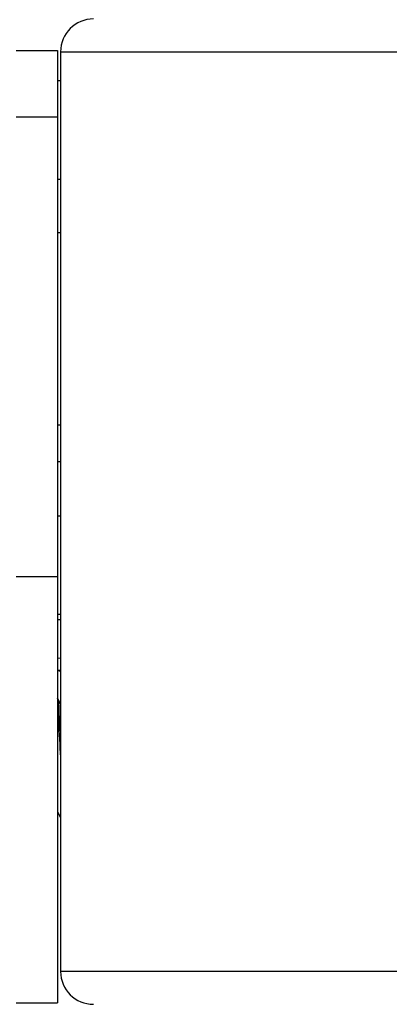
# Paper-space layout 'Sheet' of a CAD drawing. Header units: inches. Extents: x 0.2 to 10.8, y 0.2 to 8.3.
# Tile 444 of 545: x 9.1794 to 9.2695, y 4.3322 to 4.572. Entities that reach past the tile are written whole.
import ezdxf

# ---------------------------------------------------------------- set-up
doc = ezdxf.new("R2010")
doc.units = ezdxf.units.IN
doc.header["$MEASUREMENT"] = 0
doc.layers.get('0').update_dxf_attribs({"lineweight": 5})
doc.layers.add('02___PRT_ALL_AXES', color=7, linetype='Continuous')

psp = doc.layouts.new('Sheet')

# ---------------------------------------------------------------- linework, layer by layer
at = {"color": 0, "linetype": 'ByBlock', "lineweight": -3}
for p, q in [((9.189417, 4.564212), (9.189417, 4.340212)), ((9.189417, 4.564212), (10.037417, 4.564212)), ((9.189417, 4.520115), (9.188617, 4.520115)), ((9.188617, 4.473324), (9.189417, 4.473324)), ((9.189417, 4.464308), (9.188617, 4.464308)), ((9.189417, 4.425832), (9.188617, 4.425832)), ((9.189417, 4.416396), (9.188617, 4.416517)), ((9.189417, 4.413512), (9.188617, 4.413631)), ((9.188617, 4.413472), (9.189417, 4.413352)), ((9.189417, 4.405406), (9.188637, 4.406751)), ((9.188617, 4.379084), (9.189417, 4.377706)), ((10.037417, 4.340212), (9.189417, 4.340212))]:
    psp.add_line(p, q, dxfattribs=at)
for centre, start, end in [((9.197417, 4.564212), 90, 180), ((9.197417, 4.340212), 180, 270)]:
    psp.add_arc(centre, 0.008, start, end, dxfattribs=at)
for points, knots in [([(9.189417, 4.398728), (9.189309, 4.400579), (9.188931, 4.403164), (9.189055, 4.406029), (9.188637, 4.406751)], [0, 0, 0, 0, 0.6895011, 1, 1, 1, 1]), ([(9.188776, 4.402455), (9.188835, 4.401659), (9.18908, 4.397913), (9.189266, 4.394164), (9.189417, 4.391212)], [0, 0, 0, 0, 0.2125313, 1, 1, 1, 1])]:
    psp.add_open_spline(points, degree=3, knots=knots, dxfattribs=at)
psp.add_open_spline([(9.188617, 4.404384), (9.188678, 4.403742), (9.188729, 4.403098), (9.188776, 4.402455)], degree=3, dxfattribs=at)
at = {"layer": '02___PRT_ALL_AXES', "color": 0, "linetype": 'ByBlock', "lineweight": -3}
for p, q in [((9.178617, 4.564495), (9.188617, 4.564495)), ((9.188617, 4.564494), (9.188617, 4.332578)), ((9.188617, 4.557212), (9.189417, 4.557212)), ((9.178617, 4.548352), (9.188617, 4.548352)), ((9.188617, 4.533212), (9.189417, 4.533212)), ((9.188617, 4.451212), (9.189417, 4.451212)), ((9.178617, 4.436433), (9.188617, 4.436433)), ((9.188617, 4.427212), (9.189417, 4.427212)), ((9.178617, 4.332577), (9.188617, 4.332577))]:
    psp.add_line(p, q, dxfattribs=at)

doc.saveas('drawing.dxf')
